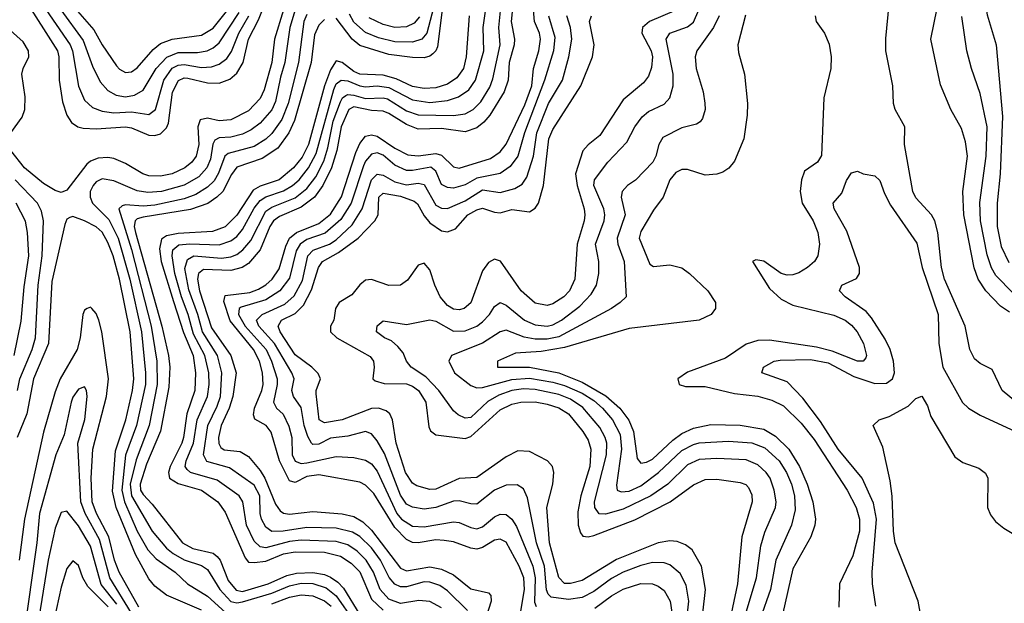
# Model space of a CAD drawing. Header units: inches. Extents: x 884549 to 1028252, y 526810 to 653624.
# Tile 448 of 656: x 921949 to 925312, y 625323 to 627316. Entities that reach past the tile are written whole.
import ezdxf

# ---------------------------------------------------------------- set-up
doc = ezdxf.new("R2010")
doc.units = ezdxf.units.IN
doc.header["$MEASUREMENT"] = 0
doc.layers.add('A9622', color=7, linetype='Continuous')

msp = doc.modelspace()

# ---------------------------------------------------------------- linework, layer by layer
at = {"layer": 'A9622', "color": 5}
for points, elevation in [([(925328.3, 628150), (925277.9, 628070), (925255.7, 628010), (925248.6, 627970), (925250.6, 627890), (925242.2, 627810), (925245, 627790), (925284.5, 627670), (925292.5, 627592.5), (925289.7, 627550), (925262.4, 627490), (925249.7, 627450.3), (925243.7, 627390), (925253, 627333), (925283.9, 627230), (925305.4, 626985.4), (925297.8, 626790), (925287.5, 626690), (925287.9, 626610), (925301.3, 626541.3), (925327, 626487)], 2360), ([(923418.4, 627570), (923339.4, 627270), (923322.6, 627250), (923290, 627239.9), (923230, 627240.3), (923174, 627254), (923130, 627272.9), (923090, 627308.3), (923075.4, 627335.4)], 2640), ([(921963.5, 627390), (922077.3, 627210), (922082.2, 627190), (922083.9, 627110), (922095.4, 627035.4), (922109.8, 626989.8), (922125.1, 626965.1), (922146.9, 626950), (922165.7, 626945.7), (922210, 626943.3), (922310, 626950), (922330, 626947), (922390, 626921.9), (922410, 626920.5), (922430, 626926.5), (922450, 626946.8), (922456.6, 626963.4), (922470.9, 627069.1), (922491.1, 627108.9), (922510, 627117.5), (922523.2, 627116.8), (922590, 627100.3), (922630, 627100.1), (922666.3, 627113.7), (922690, 627133.7), (922712.1, 627170), (922730.4, 627250), (922764.1, 627315.9), (922810, 627429.3)], 2720), ([(925330, 626317.1), (925298.5, 626338.5), (925249, 626390), (925222.9, 626430), (925208.7, 626468.7), (925174.1, 626650), (925170.1, 626729.9), (925186.2, 626850), (925179, 626899), (925165.2, 626945.2), (925129.5, 627010), (925093.9, 627093.9), (925060.9, 627250), (925092.6, 627407.4)], 2320), ([(922025.9, 627370), (922120.7, 627230), (922128.8, 627210), (922150, 627088.9), (922170, 627041.6), (922196.9, 627016.9), (922230, 627004.1), (922270, 626998.2), (922330, 627001.9), (922390, 626992.6), (922412.2, 627010), (922440.7, 627110), (922470, 627150.5), (922490, 627160.7), (922510, 627163.1), (922570, 627153.5), (922604.2, 627155.8), (922630, 627164.3), (922656.3, 627183.7), (922672.6, 627207.4), (922696.9, 627270), (922731.3, 627330)], 2740), ([(922145.8, 627345.8), (922202.1, 627282.1), (922230, 627230), (922279.3, 627159.3), (922290, 627147.3), (922310, 627136.6), (922330, 627138.6), (922350, 627152.5), (922404.9, 627215.1), (922430, 627235.1), (922470, 627249.8), (922570, 627263.1), (922610, 627287.8), (922673.4, 627366.6)], 2780), ([(923390, 625307.8), (923350, 625329.2), (923312.4, 625332.4), (923250, 625323), (923210, 625337.3), (923180.5, 625370), (923157.1, 625430), (923132.3, 625470), (923101.1, 625501.1), (923070, 625522.3), (923030, 625534.2), (922910, 625538.6), (922870, 625534.1), (922790, 625512.2), (922770, 625516), (922750, 625535.3), (922722.9, 625590), (922711.2, 625670), (922698.2, 625690), (922623.2, 625743.2), (922531.9, 625770), (922520.5, 625780.5), (922514.3, 625790), (922516.8, 625810), (922542.6, 625870), (922555.2, 625950), (922590.2, 626030), (922595.5, 626070), (922594.2, 626110), (922581.2, 626170), (922542.5, 626242.5), (922524.1, 626310), (922501.2, 626370), (922478.7, 626450), (922469.3, 626510), (922472, 626530), (922492.8, 626547.2), (922530, 626551), (922630, 626547.4), (922670, 626560.9), (922690, 626575.9), (922710, 626599.5), (922750, 626672.3), (922770, 626699.1), (922790, 626711.1), (922850, 626731.4), (922880.8, 626750), (922903.2, 626770), (922934.7, 626810), (922961.1, 626858.9), (923022, 627078), (923030, 627097.7), (923046.2, 627110), (923070, 627108), (923110, 627090.2), (923130, 627087), (923170, 627090), (923210, 627084.9), (923290, 627042.3), (923350, 627034), (923410, 627040.1), (923447.4, 627052.6), (923482.6, 627077.4), (923505.9, 627110), (923534.2, 627210), (923531.3, 627290), (923543.5, 627370)], 2560), ([(923478.1, 625298.1), (923410, 625365.6), (923383.4, 625383.4), (923350, 625395.4), (923330, 625396.4), (923270, 625379.9), (923250, 625379.6), (923230, 625388.2), (923211.1, 625411.1), (923181.2, 625470), (923150, 625513.1), (923110.8, 625550.8), (923085.8, 625565.8), (923030, 625580.3), (922930, 625581.5), (922849, 625569), (922810, 625568.4), (922790, 625583.4), (922774.7, 625610), (922769.9, 625630), (922768.5, 625690), (922750, 625726.4), (922665.3, 625785.3), (922587.8, 625807.8), (922576.1, 625830), (922591.2, 625930), (922623.7, 625996.3), (922634.6, 626030), (922639.7, 626110), (922624.6, 626170), (922572.7, 626250), (922557.4, 626310), (922526.5, 626393.5), (922513.1, 626466.9), (922522.1, 626497.9), (922543.5, 626510), (922638, 626502), (922670, 626506.4), (922690, 626514.9), (922711.3, 626530), (922738.1, 626561.9), (922790, 626662.4), (922810, 626676), (922890, 626708.3), (922930, 626739.9), (922959.9, 626780.1), (922987.1, 626832.9), (923001.7, 626878.3), (923019.7, 626970), (923044, 627036), (923050.8, 627049.2), (923062.3, 627057.7), (923070, 627061.2), (923090, 627058.2), (923130, 627047.1), (923190, 627049.6), (923205.6, 627045.6), (923270, 627004.9), (923310, 626991), (923430.5, 626989.5), (923470, 626995.4), (923498.1, 627010), (923523.7, 627036.3), (923554.6, 627085.4), (923565.3, 627114.7), (923590.4, 627230), (923584.8, 627290), (923593.3, 627370)], 2540), ([(923634.9, 627390), (923627.6, 627310), (923638.6, 627250), (923637.8, 627230), (923620.5, 627170), (923616.7, 627110), (923603.9, 627070), (923554.6, 626990), (923534, 626966), (923510, 626946.6), (923470, 626933.1), (923390, 626944.7), (923310, 626943), (923270, 626958), (923210, 626996.4), (923190, 627004.2), (923150, 627006.6), (923090, 627018.4), (923072.6, 627010), (923046.3, 626950), (923032, 626870), (923013.6, 626810), (922984.6, 626750), (922955.7, 626710), (922910, 626676.1), (922835.9, 626644.1), (922815.9, 626630), (922803.3, 626610), (922770, 626530.1), (922730, 626483.2), (922708.6, 626470), (922670, 626460), (922576.4, 626463.6), (922559.5, 626450), (922555.9, 626430), (922562.7, 626390), (922604, 626264), (922670, 626170), (922688.2, 626110), (922676.7, 626030), (922664.1, 625990), (922636.4, 625930), (922628.1, 625890), (922628.6, 625868.6), (922635.7, 625855.7), (922647.6, 625847.6), (922701.6, 625841.6), (922730, 625824.2), (922770, 625777.1), (922786.4, 625750), (922822.3, 625662.3), (922838.5, 625638.5), (922850, 625631.4), (922870, 625628.1), (922950, 625636.2), (923050, 625628.7), (923090, 625619.7), (923121, 625601), (923150, 625573.3), (923250, 625443.7), (923270, 625433.9), (923350, 625447.5), (923390, 625440.1), (923430, 625420.9), (923490, 625372.1), (923550, 625358.8), (923558.5, 625350), (923559, 625330), (923540.3, 625270)], 2520), ([(925350, 626012), (925304.7, 626050), (925270, 626121.8), (925230, 626142.2), (925210, 626158.2), (925194.4, 626190), (925178.7, 626270), (925107.3, 626430), (925097.9, 626470), (925085.4, 626590), (925074.8, 626630), (925063, 626650), (925010, 626708.3), (924999.5, 626730), (924971, 626890), (924972.2, 626950), (924939.2, 627010), (924933.5, 627030), (924931.3, 627090), (924907.7, 627210), (924907.3, 627252.7), (924919.1, 627370)], 2280), ([(922850, 627350), (922818.5, 627250), (922809.5, 627170), (922783.3, 627076.7), (922770, 627047.5), (922730, 627005.5), (922670, 626974.9), (922630, 626971.4), (922590, 626980.1), (922565.4, 626974.6), (922556.9, 626950), (922561, 626890), (922551.4, 626850), (922536.7, 626830), (922512.5, 626810), (922470, 626790.4), (922430, 626781.9), (922390, 626783.6), (922369.6, 626789.6), (922310, 626825.2), (922270, 626842.2), (922250, 626845.6), (922216.9, 626843.1), (922190, 626833.3), (922177.5, 626822.5), (922110, 626734.4), (922090, 626726.4), (922070, 626732.5), (922030, 626756.4), (921965.4, 626810), (921918.5, 626870)], 2680), ([(922088.8, 627350), (922165.4, 627245.4), (922197.9, 627157.9), (922223.7, 627103.7), (922250, 627074.1), (922278.2, 627058.2), (922310, 627053), (922340.8, 627059.2), (922370, 627076.1), (922414.7, 627150), (922451.3, 627188.7), (922490, 627204.5), (922555.5, 627204.5), (922589.5, 627210.5), (922610, 627220.6), (922630, 627237.5), (922698.5, 627341.5)], 2760), ([(922890, 627350), (922871.6, 627290), (922854.8, 627170), (922839.4, 627120.6), (922822.9, 627037.1), (922810, 627008.3), (922770, 626962.9), (922739.7, 626940.3), (922710, 626925.4), (922670, 626915.5), (922630, 626913.3), (922615, 626905), (922608.4, 626891.6), (922599.9, 626840.1), (922587.9, 626810), (922560.2, 626779.8), (922510, 626751.4), (922433.1, 626730), (922385.8, 626725.8), (922350, 626731.9), (922270, 626765.9), (922230, 626772.4), (922210, 626762.7), (922199.4, 626750), (922189.9, 626730), (922189.5, 626710), (922197.9, 626690), (922253.5, 626633.5), (922285.3, 626570), (922325.1, 626430), (922364.5, 626250), (922378.2, 626110), (922378, 626070), (922347.2, 625930), (922310.6, 625829.4), (922297.1, 625710), (922307.2, 625670), (922350, 625569.9), (922386.3, 625506.3), (922415.3, 625475.3), (922480.2, 625430), (922522.4, 625390), (922590, 625347.3), (922652.1, 625292.1)], 2660), ([(922930, 627333.8), (922919.8, 627310), (922901.2, 627170), (922865.4, 627030), (922844.3, 626975.7), (922810, 626927.9), (922790, 626908.5), (922750, 626883.4), (922660.5, 626859.5), (922649.8, 626850.2), (922628, 626792), (922613.4, 626766.6), (922590, 626744.1), (922550, 626719.9), (922510, 626704.2), (922410, 626683.2), (922370, 626680), (922310, 626683.9), (922298.8, 626681.2), (922287.7, 626670), (922330, 626531), (922397.6, 626270), (922417.2, 626150), (922417.8, 626070), (922390.8, 625930), (922346.4, 625813.6), (922325.8, 625730), (922330.7, 625690), (922400.6, 625570), (922450, 625511.7), (922472.9, 625492.9), (922510, 625471.2), (922570, 625452.3), (922590, 625438.8), (922632.4, 625370), (922670, 625328.9), (922690, 625324.8), (922710, 625327.8), (922810, 625357.6), (922870, 625383), (922910, 625391.8), (922950, 625390.9), (922995.5, 625375.5), (923030, 625349.1), (923090, 625262)], 2640), ([(923658.9, 625290), (923672.9, 625370), (923670.8, 625410), (923654.8, 625450), (923610, 625531.9), (923590, 625542.4), (923570, 625539.2), (923530, 625513.8), (923510, 625508.2), (923490, 625511.2), (923430, 625533.4), (923398.2, 625538.2), (923370, 625539.6), (923310, 625529.3), (923290, 625530.7), (923270, 625541.6), (923230, 625581.8), (923158.3, 625698.3), (923130, 625726.6), (923110, 625737.4), (922970, 625762.1), (922930, 625756.3), (922890, 625735.2), (922870, 625741.1), (922836.4, 625810), (922808, 625908), (922790.7, 625930.7), (922752.4, 625952.4), (922746.9, 625966.9), (922750.2, 625990), (922775.9, 626050), (922780.2, 626070), (922777.5, 626110), (922767.6, 626150), (922747.3, 626190), (922667.6, 626287.6), (922645.6, 626354.4), (922650, 626374.7), (922734.8, 626385.2), (922764.4, 626395.6), (922790, 626411), (922811.2, 626430), (922834.9, 626465.1), (922857.5, 626542.5), (922870.5, 626570), (922894.5, 626590), (922970, 626620.2), (923010, 626652.4), (923048.4, 626711.6), (923097.2, 626862.8), (923110, 626893.3), (923130, 626919), (923150, 626923.3), (923170, 626918.7), (923230, 626877.4), (923274.4, 626854.4), (923310, 626851.2), (923370, 626858.9), (923390, 626853.7), (923430, 626814), (923450, 626809.1), (923557.3, 626842.7), (923590, 626865.6), (923610, 626891.8), (923673.9, 627026.1), (923698, 627090), (923703.3, 627150), (923721.9, 627210), (923727.7, 627250), (923724.3, 627270), (923707.7, 627310), (923704.1, 627350)], 2480), ([(924191.4, 627348.6), (924100.5, 627310), (924076, 627290), (924073.9, 627270), (924105.6, 627210), (924110.3, 627190), (924106.8, 627153.2), (924096.8, 627123.2), (924079.7, 627100.3), (924010, 627042.8), (923930, 626920.5), (923890.5, 626889.5), (923872, 626868), (923847.2, 626790), (923852.4, 626750), (923876.8, 626670), (923878.7, 626650), (923876.7, 626630), (923852.8, 626550), (923844.6, 626430), (923826.3, 626390), (923807.7, 626370), (923770, 626345.4), (923750, 626340.3), (923710, 626348.8), (923661.1, 626390), (923591.5, 626491.5), (923570, 626498.7), (923550, 626487.1), (923530, 626458.2), (923490, 626349.4), (923466.6, 626330), (923450, 626325), (923430, 626327.6), (923410, 626339.9), (923385.1, 626370), (923366.5, 626410), (923350, 626462), (923330, 626484.4), (923310, 626478), (923273.4, 626426.6), (923250, 626410.2), (923210, 626408.9), (923150, 626429.5), (923130, 626426.8), (923110, 626410.9), (923083.5, 626376.5), (923040.5, 626350), (923027.8, 626330), (923022, 626290), (923009.9, 626270), (923010.5, 626250), (923031.6, 626230), (923145.8, 626165.8), (923156.7, 626150), (923159.9, 626130), (923154.8, 626090), (923163.4, 626083.4), (923194.2, 626074.2), (923270, 626072.2), (923290, 626065.2), (923310.6, 626050), (923336.4, 626010), (923345.8, 625925.8), (923352, 625912), (923370, 625899.1), (923470, 625885.6), (923490, 625892.4), (923590, 625984.1), (923630, 626003.3), (923660.3, 626010), (923710, 626011.1), (923750, 626003.8), (923790, 625990.5), (923823.7, 625970), (923872.7, 625910), (923890, 625879.9), (923899.9, 625850), (923896, 625790), (923865.1, 625690), (923855.7, 625635.7), (923856.5, 625590), (923863.8, 625563.8), (923872.7, 625552.7), (923890, 625550.3), (923910, 625555), (924050, 625607.8), (924170.5, 625669.5), (924250, 625728.1), (924290, 625745.9), (924330, 625747.4), (924410, 625735.9), (924428.5, 625728.5), (924438.3, 625718.3), (924450, 625693.6), (924450.8, 625670), (924415, 625550), (924400.2, 625390), (924370.5, 625249.5)], 2380), ([(923392.2, 627350), (923375.9, 627224.1), (923370.3, 627209.7), (923360.3, 627199.7), (923350, 627191.9), (923330, 627186.6), (923290, 627187.3), (923210, 627197.9), (923110, 627228.5), (923084.9, 627250), (923030, 627321.8)], 2620), ([(924422.9, 625270), (924465.8, 625410), (924480.3, 625519.7), (924494.4, 625565.6), (924530.3, 625650), (924532.4, 625670), (924526.4, 625710), (924512, 625750), (924498.9, 625770), (924470, 625795.9), (924430, 625812.9), (924330, 625818.1), (924270, 625813.8), (924230, 625796.6), (924162.6, 625730), (924104.2, 625690), (924010, 625644.2), (923950, 625627.9), (923928.2, 625628.2), (923912.9, 625650), (923912.6, 625670), (923952.9, 625830), (923953.9, 625870), (923948.7, 625890), (923930, 625924), (923872.1, 625992.1), (923830, 626020.8), (923790, 626036.7), (923710, 626053.6), (923670, 626055.3), (923630, 626049.7), (923585.6, 626034.4), (923548.1, 626011.9), (923490, 625958), (923470, 625955), (923446.4, 625966.4), (923430, 625980.6), (923380.5, 626050), (923336.4, 626096.4), (923285.8, 626130), (923269.9, 626149.9), (923258.7, 626178.7), (923240.5, 626200.5), (923219.2, 626219.2), (923194.3, 626230), (923167.4, 626250), (923170, 626270.3), (923190, 626287.9), (923270, 626275.4), (923350, 626291.5), (923370, 626286.6), (923430, 626252.5), (923470, 626254.2), (923509.9, 626270), (923530, 626284), (923553.4, 626310), (923570, 626337.1), (923590, 626350.1), (923610, 626341.4), (923673.4, 626290), (923710, 626274.4), (923750, 626269.6), (923770, 626274.1), (923799.7, 626290), (923861.5, 626338.5), (923900.9, 626379.1), (923918.6, 626410), (923927.1, 626450), (923926.4, 626490), (923915.3, 626550), (923944.7, 626630), (923947.3, 626650), (923944.2, 626670), (923910.3, 626750), (923911.9, 626770), (923957.2, 626830), (924022.3, 626897.7), (924049.4, 626950), (924075, 626985), (924097, 627003), (924150, 627028.4), (924169.3, 627050), (924181.3, 627090), (924181.2, 627130), (924157.2, 627250), (924169.9, 627270), (924230, 627292.3), (924250, 627307.9), (924269, 627350)], 2360), ([(924428.1, 627331.9), (924402, 627230), (924403.8, 627203.8), (924425, 627130), (924434.3, 627030), (924433.2, 626990), (924421.7, 626910), (924390, 626833.4), (924370.5, 626809.5), (924350, 626795.9), (924330, 626788.3), (924290, 626785.8), (924230, 626805.3), (924210, 626804.8), (924190, 626794.4), (924169.9, 626770), (924146.2, 626710), (924113.9, 626666.1), (924070, 626593), (924064.7, 626570), (924101.6, 626481.6), (924113.6, 626473.6), (924170, 626479.4), (924210, 626468.9), (924236.8, 626450), (924299.4, 626390), (924325.5, 626350), (924325.3, 626330), (924310.8, 626310), (924269.5, 626290), (924030, 626262.2), (923810, 626196.7), (923730, 626183.1), (923642.5, 626177.5), (923580.4, 626150), (923580.9, 626130), (923690, 626129.2), (923790, 626110.6), (923870, 626078.7), (923951.3, 626031.3), (923999, 625990), (924029.1, 625949.1), (924045.2, 625910), (924057.6, 625817.6), (924070, 625802.2), (924090, 625805.3), (924110, 625815.4), (924179.4, 625880.6), (924210, 625903.4), (924250, 625921.2), (924310, 625934.4), (924410, 625932.1), (924490, 625918.3), (924530, 625894.5), (924575.5, 625850), (924612.8, 625790), (924638.5, 625730), (924658.2, 625670), (924666.7, 625610), (924664.7, 625590), (924651.2, 625550), (924590, 625440.7), (924555.3, 625290)], 2320), ([(922990, 627317.6), (922970, 627297.6), (922955.8, 627264.2), (922943.8, 627170), (922887.6, 626972.4), (922867.9, 626930), (922830, 626877.9), (922777.1, 626842.9), (922690, 626812.3), (922672.2, 626787.8), (922642.4, 626730), (922622.6, 626710), (922591, 626689), (922532.1, 626667.9), (922370, 626641.6), (922350, 626636.3), (922343, 626630), (922340.1, 626610), (922344.4, 626590), (922433.8, 626270), (922456.8, 626170), (922461.4, 626130), (922458.4, 626061.6), (922429.3, 625910.7), (922381.7, 625798.3), (922360.6, 625730), (922361.4, 625710), (922370, 625694.5), (922401.7, 625661.7), (922504.5, 625530), (922539.8, 625510), (922610, 625494.9), (922623.2, 625483.2), (922633.2, 625470), (922660.8, 625400.8), (922687.9, 625367.9), (922710, 625363.8), (922729.2, 625369.2), (922797.3, 625390), (922861.6, 625418.4), (922893.7, 625426.3), (922950, 625428.5), (922990, 625421), (923010, 625412.5), (923035.5, 625395.5), (923055.3, 625375.3), (923110, 625284.2)], 2620), ([(923484.5, 627330), (923474.3, 627190), (923464.1, 627150), (923442.1, 627117.9), (923410, 627096.2), (923370, 627083.7), (923330, 627081), (923290, 627088), (923234.1, 627114.1), (923190, 627126.6), (923110, 627130.5), (923090, 627139.4), (923050, 627169.7), (923030, 627175.7), (923010, 627144.6), (922990, 627090.1), (922935.7, 626890), (922913.1, 626846.9), (922884.5, 626810), (922834.7, 626770), (922770, 626747.4), (922745.8, 626734.2), (922690, 626648.3), (922650, 626609.5), (922607, 626593), (922490, 626585.9), (922450, 626578.4), (922432.9, 626567.1), (922426.1, 626533.9), (922431.8, 626490), (922474.3, 626354.3), (922507.9, 626247.9), (922540.8, 626170), (922549.5, 626110), (922547.3, 626050), (922519.8, 625970), (922508.1, 625890), (922502.4, 625870), (922462.8, 625790), (922457.1, 625770), (922460.8, 625750), (922490, 625732.8), (922570, 625709.9), (922625.6, 625670), (922650, 625634.8), (922718.6, 625478.6), (922730, 625464.2), (922750, 625462.1), (922790, 625467.5), (922850, 625492), (922890, 625499.1), (922990, 625497.8), (923044.6, 625484.6), (923080.7, 625460.7), (923110, 625430.9), (923150, 625337.2), (923190, 625299.3)], 2580), ([(923754.6, 627330), (923776.2, 627256.2), (923772.1, 627210), (923741.6, 627110), (923673.1, 626930), (923649.8, 626850.2), (923624.5, 626815.5), (923590, 626791.5), (923510, 626775.5), (923470, 626752.7), (923430, 626740.9), (923410, 626743), (923390, 626754.1), (923370, 626798.9), (923353, 626813), (923290, 626801), (923270, 626801.2), (923230, 626819), (923190, 626853.2), (923170, 626861.9), (923150, 626857.7), (923130, 626833.7), (923122.6, 626817.4), (923081.4, 626690), (923045.6, 626634.4), (922992.4, 626587.6), (922930, 626565.5), (922906.8, 626550), (922893.5, 626526.5), (922870, 626433.4), (922836.8, 626390), (922790, 626359.9), (922705, 626335), (922698.2, 626330), (922696.5, 626310), (922718.7, 626270), (922790.5, 626190.5), (922809.3, 626150), (922827.7, 626090), (922828.4, 626070), (922815.6, 626010), (922826.1, 625990), (922849.2, 625969.2), (922867.9, 625927.9), (922877.8, 625890), (922879.6, 625830), (922890, 625808.1), (922910, 625800.8), (922930, 625802.4), (923030, 625824), (923090, 625820.7), (923130, 625812.1), (923150, 625799), (923170, 625774.4), (923237, 625630), (923253.4, 625610), (923290, 625586.8), (923330, 625584.6), (923430, 625601.6), (923450, 625599.5), (923490, 625581.7), (923510, 625577.6), (923530, 625584.6), (923570, 625618.4), (923590, 625627.6), (923610, 625626.3), (923630, 625610.5), (923645.4, 625585.4), (923701.6, 625450), (923710, 625410), (923707, 625327), (923712.5, 625312.5)], 2460), ([(924224.7, 625250), (924234.3, 625330), (924225.6, 625385.6), (924204.9, 625424.9), (924170, 625455), (924150, 625461.8), (924110, 625462.1), (924070, 625452.5), (924010, 625429.7), (923970, 625407.3), (923910, 625363.3), (923870, 625343.5), (923823.3, 625336.7), (923764.4, 625344.4), (923753.9, 625353.9), (923748.7, 625368.7), (923741.2, 625450), (923714.3, 625530), (923683.4, 625683.4), (923670, 625714), (923647.8, 625727.8), (923610, 625726.6), (923570, 625709), (923510, 625661.9), (923490, 625662.6), (923450, 625673.2), (923430, 625672), (923370, 625649.9), (923330, 625644.9), (923290, 625651.4), (923270, 625661.7), (923250, 625692.2), (923194.6, 625834.6), (923170, 625878.3), (923150, 625901.8), (923129.9, 625909.9), (923070, 625894.5), (923010, 625886.6), (922970, 625867.1), (922950, 625865.6), (922945.3, 625870), (922932.7, 625892.7), (922920.6, 625930), (922910, 625991.6), (922883.5, 626030), (922878.5, 626050), (922885.9, 626090), (922878.4, 626110), (922819.2, 626210), (922765.9, 626270), (922758.1, 626290), (922777.2, 626310), (922854.8, 626345.2), (922886.2, 626373.8), (922914.3, 626425.7), (922933.4, 626510), (922951.1, 626528.9), (923006.5, 626550), (923030, 626564.8), (923084.6, 626615.4), (923118.3, 626670), (923150, 626769.6), (923170, 626789.3), (923190, 626785.9), (923230, 626762.9), (923270, 626752.4), (923310, 626757.9), (923330, 626754.1), (923370, 626683.3), (923390, 626673.2), (923410, 626671.5), (923470, 626698.2), (923530, 626735.4), (923590, 626726.1), (923639.7, 626740.3), (923664.9, 626755.1), (923681.3, 626778.7), (923704, 626850), (923715.5, 626930), (923755.1, 627030), (923802.3, 627110), (923824.2, 627190), (923834.3, 627250), (923829.9, 627290), (923817.5, 627330)], 2440), ([(924282, 625290), (924291.5, 625370), (924277.1, 625450), (924245.4, 625505.4), (924223.1, 625523.1), (924194.1, 625534.1), (924170, 625536.9), (924130, 625530.2), (923987.2, 625472.8), (923870, 625401.5), (923830, 625390.3), (923810, 625390.8), (923790, 625411.2), (923758.1, 625530), (923749.1, 625650), (923769.5, 625730), (923773.4, 625770), (923768.5, 625790), (923751.5, 625810), (923690, 625842), (923650, 625843.4), (923610, 625823.6), (923510, 625752.9), (923450, 625749.9), (923370, 625712.6), (923350, 625712.3), (923304.9, 625724.9), (923290, 625733.9), (923266.9, 625770), (923235.2, 625870), (923222.2, 625950), (923213.4, 625970), (923200.3, 625980.3), (923174.7, 625990), (923150, 625988.8), (923050, 625949.4), (922990, 625939.1), (922971.9, 625950), (922961.5, 626038.5), (922961.5, 626050), (922976.2, 626090), (922968.4, 626108.4), (922946.6, 626130), (922890, 626171.7), (922838.4, 626250), (922831.4, 626270), (922843.4, 626290), (922890, 626313.4), (922918.4, 626341.6), (922945.9, 626394.1), (922969.4, 626470.6), (922983.5, 626490), (923038.2, 626521.8), (923104.5, 626570), (923161.7, 626630), (923173.1, 626650), (923175.6, 626710), (923190, 626723.5), (923250, 626714.1), (923296.3, 626696.3), (923307.1, 626687.1), (923330, 626646.6), (923350, 626622.9), (923390, 626595.5), (923410, 626591.4), (923437.8, 626602.2), (923479.9, 626650), (923510, 626666.7), (923530, 626672.9), (923570, 626659.2), (923590, 626657), (923630, 626667.8), (923690, 626660.4), (923710, 626673.1), (923720.6, 626690), (923737.6, 626750), (923756, 626910), (923770, 626941.8), (923865.4, 627090), (923905.5, 627190), (923911.3, 627230), (923895.4, 627310), (923902.1, 627330)], 2420), ([(923314.2, 627325.8), (923295.9, 627304.1), (923270, 627292.1), (923230, 627290.3), (923190, 627299.9), (923142.7, 627322.7)], 2660), ([(924338.2, 627330), (924318.8, 627290), (924262.2, 627210), (924256.3, 627190), (924259.3, 627150), (924283.6, 627070), (924289.1, 627030.9), (924289.9, 627010), (924280.8, 626979.2), (924272.7, 626967.3), (924260.2, 626959.8), (924210, 626947), (924145.8, 626914.2), (924131.5, 626890), (924121.7, 626850), (924110.9, 626830), (924051.7, 626768.3), (924025.3, 626750), (924006.2, 626730), (924003.4, 626710), (924017, 626650), (923989.9, 626569.9), (923991.9, 626550), (924013, 626490), (924019.8, 626370), (924000.3, 626350), (923969.8, 626330), (923790, 626232.8), (923750, 626224.9), (923710, 626224.8), (923672.1, 626232.1), (923610, 626256), (923590, 626250.6), (923530, 626212.1), (923423.5, 626170), (923414.6, 626150), (923433.8, 626110), (923490, 626066.8), (923510, 626058.5), (923530, 626060.1), (923630, 626087.6), (923690, 626091.9), (923770, 626078.9), (923810, 626067.1), (923870, 626041.1), (923910, 626015.9), (923939.5, 625990), (923973.8, 625950), (923999.4, 625899.4), (924004, 625850), (923986.8, 625726.8), (923989.6, 625709.6), (924003.3, 625703.3), (924030, 625705.6), (924070, 625724.2), (924130.6, 625769.4), (924210, 625844.9), (924250, 625865.7), (924270, 625870.8), (924370, 625876.9), (924450, 625871.7), (924494.1, 625854.1), (924543.1, 625810), (924567.5, 625770), (924584.5, 625730), (924594.9, 625690), (924597.5, 625642.5), (924585, 625590), (924531.2, 625470), (924512.9, 625370), (924478.1, 625270)], 2340), ([(924665.6, 627330), (924669.8, 627310), (924697.4, 627270), (924713.3, 627233.3), (924720.4, 627190), (924719.8, 627150), (924695.3, 627050), (924687.5, 626852.5), (924673.8, 626830), (924630, 626798.9), (924618.7, 626770), (924614.3, 626730), (924621.3, 626690), (924658.5, 626630), (924674.5, 626590), (924681, 626550), (924675, 626510), (924663.2, 626490), (924639.3, 626470), (924610, 626451.9), (924590, 626445.2), (924570, 626444), (924549.5, 626449.5), (924490, 626491.3), (924463.6, 626496.4), (924451.3, 626490), (924510, 626398), (924550, 626362), (924590, 626341.8), (924730, 626307.2), (924768.2, 626290), (924790, 626272.9), (924809.4, 626250), (924831.2, 626210), (924841.6, 626170), (924838.5, 626161.5), (924829.8, 626150.2), (924810, 626149.7), (924723.9, 626183.9), (924670, 626198.5), (924510, 626222.3), (924470, 626220.8), (924430, 626208.7), (924359.1, 626160.9), (924230, 626112.3), (924196.3, 626090), (924201.6, 626070), (924223.4, 626063.4), (924290, 626063.3), (924390, 626039.4), (924470.5, 626030.5), (924517.4, 626017.4), (924557.2, 625997.2), (924618, 625938), (924662.1, 625882.1), (924775, 625710), (924806.1, 625650), (924817.9, 625610), (924816.9, 625570), (924794.2, 625485.8), (924748.9, 625390), (924746.4, 625310)], 2280), ([(925342.1, 626382.1), (925282.9, 626442.9), (925268.6, 626468.6), (925253.1, 626513.1), (925230.9, 626630), (925228.4, 626691.6), (925249.5, 626850), (925252.9, 626950), (925230, 627064.9), (925199.5, 627150), (925183.9, 627210), (925167.4, 627327.4)], 2340), ([(921918.2, 626930), (921957, 626983), (921966.2, 627010), (921967.6, 627052.4), (921956.5, 627130), (921960.4, 627150), (921979.4, 627190), (921978.7, 627210), (921960.3, 627240.3), (921905.4, 627290)], 2680), ([(924873.5, 625313.5), (924861.6, 625390), (924861.1, 625430), (924875.4, 625610), (924864.6, 625664.6), (924826.9, 625750), (924744.9, 625850), (924683.6, 625943.6), (924623.5, 626023.5), (924570, 626079.5), (924483.7, 626110), (924489.5, 626130), (924526.3, 626150), (924546.2, 626153.8), (924650, 626156), (924710, 626144.2), (924798, 626098), (924870, 626074.4), (924910, 626075), (924930.2, 626089.8), (924936.4, 626110), (924934, 626150), (924922, 626190), (924905.1, 626225.1), (924858.1, 626298.1), (924839.6, 626319.6), (924768.9, 626370), (924748.9, 626390), (924756.9, 626410), (924807.5, 626432.5), (924817.1, 626450), (924817.8, 626470), (924774.4, 626594.4), (924730.8, 626670), (924727.8, 626690), (924756.6, 626723.4), (924773.3, 626766.7), (924790, 626793.4), (924810, 626799.1), (924830.3, 626790.3), (924870, 626783.1), (924886.8, 626766.8), (924902.6, 626722.6), (924923.5, 626683.5), (925012.9, 626552.9), (925031.4, 626470), (925085.8, 626310), (925087.8, 626210), (925102.5, 626130), (925168.8, 626008.8), (925189.1, 625990), (925230, 625965.6), (925349.7, 625909.7)], 2260), ([(921941.3, 626050), (921949.6, 626090), (921991.1, 626190), (922002.8, 626230), (922011.4, 626410), (922025.2, 626510), (922030.1, 626630), (922022.7, 626662.7), (922009.3, 626690), (921933, 626770)], 2660), ([(921929.3, 626170), (921953.5, 626286.5), (921964.3, 626404.3), (921980, 626510), (921975.1, 626590), (921968.2, 626628.2), (921936.2, 626690)], 2640), ([(922570, 625299.4), (922450, 625351.2), (922410, 625382), (922390, 625406.2), (922344.2, 625490), (922278.4, 625650), (922266.2, 625706.2), (922275.6, 625844.4), (922310.8, 625950), (922334.2, 626050), (922338.1, 626090), (922325.5, 626250), (922289.5, 626430), (922267.7, 626510), (922250, 626555.8), (922230, 626590.7), (922210, 626609.2), (922170, 626629.9), (922130, 626643.9), (922119.4, 626640.6), (922110, 626634.7), (922103.1, 626616.9), (922058, 626422), (922047.3, 626210), (921995.8, 626090), (921973.4, 625970), (921940.5, 625890)], 2680), ([(922356.1, 625310), (922288, 625430), (922272.7, 625470), (922253, 625550), (922210.9, 625630), (922196.1, 625670), (922192.9, 625750), (922198.4, 625850), (922245.2, 626030), (922252.5, 626090), (922228.8, 626250), (922218.5, 626290), (922210, 626313.1), (922194.8, 626330), (922190, 626334.6), (922179.3, 626330), (922170, 626324), (922164.8, 626310), (922154.9, 626230), (922144.6, 626190), (922086.8, 626090), (922070, 626045.8), (922030, 625907.6), (921964.5, 625610), (921946.6, 625470)], 2720), ([(922330.9, 625290), (922256.7, 625410), (922221.1, 625541.1), (922172.5, 625630), (922157.4, 625670), (922147.5, 625870), (922170.8, 625950.8), (922179.3, 626030), (922176.8, 626050), (922170, 626062), (922150, 626054.8), (922130, 626026.9), (922124.4, 626010), (922100.9, 625899.1), (922072.2, 625830), (922015.8, 625630), (922006.7, 625530), (921961.6, 625210)], 2740), ([(925035.7, 625230), (925018.3, 625330), (924939.3, 625530), (924933.5, 625570), (924929.1, 625689.1), (924921.6, 625741.6), (924896.8, 625856.8), (924863.7, 625930), (924884, 625950), (924918.9, 625961.1), (924984, 625996), (925010, 626022.8), (925030, 626030.5), (925050, 625997.3), (925061.4, 625961.4), (925142.9, 625822.9), (925170, 625804.1), (925225.1, 625785.1), (925247.7, 625767.7), (925255.2, 625750), (925255.1, 625650), (925265.3, 625625.3), (925282.1, 625602.1), (925310, 625579.8), (925390, 625532)], 2240), ([(922280.1, 625320.1), (922227.4, 625387.4), (922190, 625518.1), (922150, 625588), (922110, 625637.8), (922090, 625633.3), (922070, 625579.7), (922046.4, 625470), (922007.2, 625230)], 2760), ([(922251.3, 625311.3), (922181.1, 625381.1), (922164.1, 625410), (922150, 625452.2), (922130, 625468.4), (922110, 625442), (922090, 625377.7), (922050, 625195.6)], 2780), ([(923913.1, 625306.9), (923970, 625348.4), (924010, 625371.4), (924070, 625391.2), (924110, 625389.5), (924130, 625381.8), (924150, 625366.8), (924170.7, 625330.7), (924180.2, 625270)], 2460), ([(922810, 625321.4), (922870, 625343.7), (922910, 625351.6), (922950, 625349.1), (922990, 625332.1), (923012.8, 625312.8)], 2660)]:
    msp.add_lwpolyline(points, dxfattribs=dict(at, elevation=elevation))

doc.saveas('drawing.dxf')
